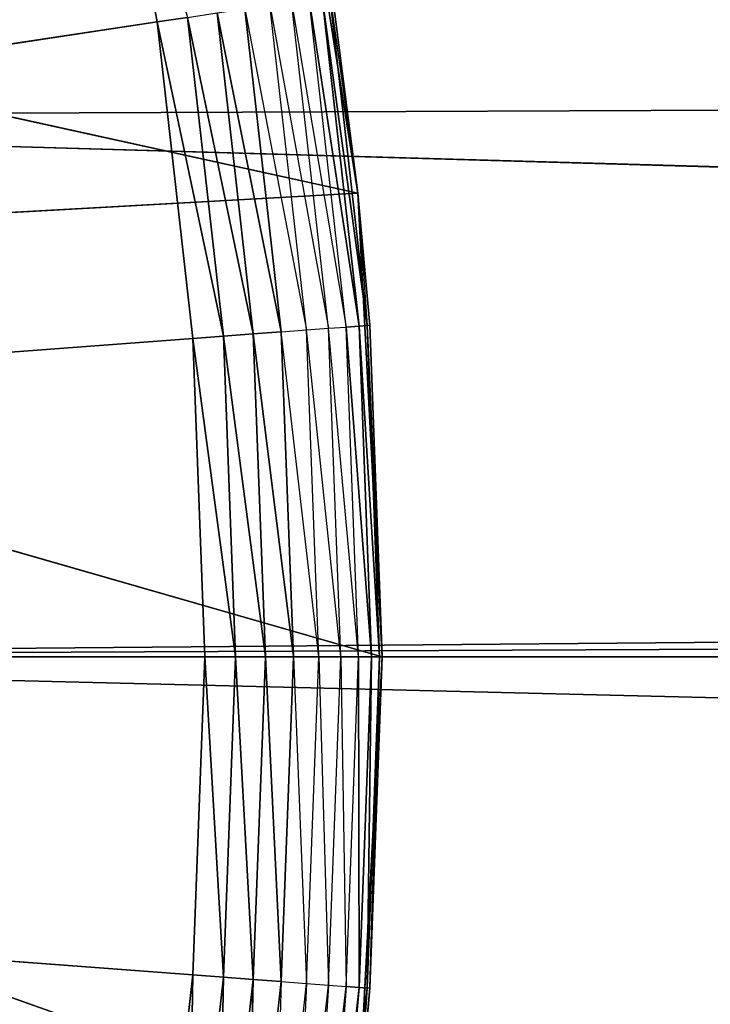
# Model space of a CAD drawing. Extents: x 0.1 to 17.7, y 0.1 to 17.7.
# Tile 257 of 656: x 2.0559 to 2.1337, y 16.143 to 16.2539. Entities that reach past the tile are written whole.
import ezdxf

# ---------------------------------------------------------------- set-up
doc = ezdxf.new("R2010")
doc.units = 0
doc.header["$LTSCALE"] = 2.54
doc.layers.get('0').update_dxf_attribs({"color": 13, "linetype": 'CONTINUOUS'})

# ---------------------------------------------------------------- blocks, each defined once
blk = doc.blocks.new('KOSZ_NA__MIECI_Z_POKRYWK__')
at = {"color": 0}
for p, q in [((1.94145, 16.24291, 10.5), (15.76787, 16.30184, 10.5)), ((1.94145, 16.24291, 10.5), (15.76787, 16.30184, 10.5)), ((1.94676, 16.18213, 10.5), (15.76787, 16.30184, 10.5)), ((1.94676, 16.18213, 10.5), (15.76787, 16.30184, 10.5)), ((2.06473, 16.28894, 10.3), (2.0714, 16.25367, 10.3)), ((2.06473, 16.28894, 10.3), (2.0714, 16.25367, 10.3)), ((2.08584, 16.28609, 10.5), (2.09403, 16.23439, 10.5)), ((2.08584, 16.28609, 10.5), (2.09403, 16.23439, 10.5)), ((2.09403, 16.23439, 10.5), (1.93577, 16.26917, 10.5)), ((2.09403, 16.23439, 10.5), (1.93577, 16.26917, 10.5)), ((2.0907, 16.21915, 10.30714), (2.08655, 16.25595, 10.30714)), ((2.08655, 16.25595, 10.30714), (2.09269, 16.21929, 10.31)), ((2.09269, 16.21929, 10.31), (2.08853, 16.25625, 10.31)), ((2.08853, 16.25625, 10.31), (2.09416, 16.2194, 10.31316)), ((2.08853, 16.25625, 10.31), (2.09416, 16.2194, 10.31316)), ((2.09416, 16.2194, 10.31316), (2.08999, 16.25647, 10.31316)), ((2.08999, 16.25647, 10.31316), (2.09506, 16.21947, 10.31653)), ((2.08999, 16.25647, 10.31316), (2.09506, 16.21947, 10.31653)), ((2.09416, 16.2194, 10.31316), (2.08999, 16.25647, 10.31316)), ((2.09506, 16.21947, 10.31653), (2.09088, 16.25661, 10.31653)), ((2.09088, 16.25661, 10.31653), (2.09403, 16.23439, 10.32)), ((2.09506, 16.21947, 10.31653), (2.09088, 16.25661, 10.31653)), ((2.09403, 16.23439, 10.5), (2.09118, 16.25665, 10.32)), ((2.09403, 16.23439, 10.5), (2.09118, 16.25665, 10.32)), ((2.09403, 16.23439, 10.32), (2.09118, 16.25665, 10.32)), ((2.08224, 16.21851, 10.30121), (2.07817, 16.25469, 10.30121)), ((2.07817, 16.25469, 10.30121), (2.08539, 16.21875, 10.30268)), ((2.07817, 16.25469, 10.30121), (2.08539, 16.21875, 10.30268)), ((2.08224, 16.21851, 10.30121), (2.07817, 16.25469, 10.30121)), ((2.08129, 16.25516, 10.30268), (2.08824, 16.21896, 10.30468)), ((2.08539, 16.21875, 10.30268), (2.08129, 16.25516, 10.30268)), ((2.08824, 16.21896, 10.30468), (2.08412, 16.25559, 10.30468)), ((2.08412, 16.25559, 10.30468), (2.0907, 16.21915, 10.30714)), ((1.59676, 16.18213, 10.3), (2.0714, 16.25367, 10.3)), ((1.59676, 16.18213, 10.3), (2.0714, 16.25367, 10.3)), ((2.0714, 16.25367, 10.3), (2.07484, 16.25419, 10.3003)), ((2.0714, 16.25367, 10.3), (2.07484, 16.25419, 10.3003)), ((2.0714, 16.25367, 10.3), (2.07542, 16.218, 10.3)), ((2.0714, 16.25367, 10.3), (2.07542, 16.218, 10.3)), ((2.0714, 16.25367, 10.3), (2.07889, 16.21826, 10.3003)), ((2.0714, 16.25367, 10.3), (2.07889, 16.21826, 10.3003)), ((2.07889, 16.21826, 10.3003), (2.07484, 16.25419, 10.3003)), ((2.07484, 16.25419, 10.3003), (2.08224, 16.21851, 10.30121)), ((2.07484, 16.25419, 10.3003), (2.08224, 16.21851, 10.30121)), ((2.07889, 16.21826, 10.3003), (2.07484, 16.25419, 10.3003)), ((16.09677, 15.83213, 10.6), (1.94145, 16.24291, 10.6)), ((16.09677, 15.83213, 10.6), (1.94145, 16.24291, 10.6)), ((16.03599, 15.83745, 10.6), (1.94145, 16.24291, 10.6)), ((16.03599, 15.83745, 10.6), (1.94145, 16.24291, 10.6)), ((1.94676, 16.18213, 10.5), (15.75208, 16.24291, 10.5)), ((1.94676, 16.18213, 10.5), (15.75208, 16.24291, 10.5)), ((2.09403, 16.23439, 10.5), (1.944, 16.226, 10.5)), ((2.09403, 16.23439, 10.5), (1.944, 16.226, 10.5)), ((2.09537, 16.21949, 10.32), (2.09403, 16.23439, 10.5)), ((2.09403, 16.23439, 10.5), (2.09676, 16.18213, 10.5)), ((2.09403, 16.23439, 10.5), (2.09403, 16.23439, 10.32)), ((2.09403, 16.23439, 10.5), (2.09403, 16.23439, 10.32)), ((2.09537, 16.21949, 10.32), (2.09403, 16.23439, 10.5)), ((2.09537, 16.21949, 10.32), (2.09403, 16.23439, 10.32)), ((2.09403, 16.23439, 10.5), (2.09676, 16.18213, 10.5)), ((2.09403, 16.23439, 10.32), (2.09506, 16.21947, 10.31653)), ((2.09676, 16.18213, 10.5), (1.944, 16.226, 10.5)), ((2.09676, 16.18213, 10.5), (1.944, 16.226, 10.5)), ((2.08824, 16.21896, 10.30468), (2.0907, 16.21915, 10.30714)), ((2.0907, 16.21915, 10.30714), (2.09269, 16.21929, 10.31)), ((2.09409, 16.18213, 10.31), (2.0907, 16.21915, 10.30714)), ((2.09209, 16.18213, 10.30714), (2.0907, 16.21915, 10.30714)), ((2.09269, 16.21929, 10.31), (2.09416, 16.2194, 10.31316)), ((2.09269, 16.21929, 10.31), (2.09416, 16.2194, 10.31316)), ((2.09556, 16.18213, 10.31316), (2.09269, 16.21929, 10.31)), ((2.09409, 16.18213, 10.31), (2.09269, 16.21929, 10.31)), ((2.09556, 16.18213, 10.31316), (2.09269, 16.21929, 10.31)), ((2.09416, 16.2194, 10.31316), (2.09506, 16.21947, 10.31653)), ((2.09416, 16.2194, 10.31316), (2.09506, 16.21947, 10.31653)), ((2.09646, 16.18213, 10.31653), (2.09416, 16.2194, 10.31316)), ((2.09556, 16.18213, 10.31316), (2.09416, 16.2194, 10.31316)), ((2.09646, 16.18213, 10.31653), (2.09416, 16.2194, 10.31316)), ((2.09556, 16.18213, 10.31316), (2.09416, 16.2194, 10.31316)), ((2.09537, 16.21949, 10.32), (2.09506, 16.21947, 10.31653)), ((2.09676, 16.18213, 10.32), (2.09506, 16.21947, 10.31653)), ((2.09676, 16.18213, 10.32), (2.09506, 16.21947, 10.31653)), ((2.09646, 16.18213, 10.31653), (2.09506, 16.21947, 10.31653)), ((2.09646, 16.18213, 10.31653), (2.09506, 16.21947, 10.31653)), ((2.09676, 16.18213, 10.32), (2.09537, 16.21949, 10.32)), ((2.09537, 16.21949, 10.32), (2.09676, 16.18213, 10.5)), ((2.09537, 16.21949, 10.32), (2.09676, 16.18213, 10.5)), ((2.09676, 16.18213, 10.32), (2.09537, 16.21949, 10.32)), ((2.07542, 16.218, 10.3), (2.07889, 16.21826, 10.3003)), ((2.07542, 16.218, 10.3), (2.07889, 16.21826, 10.3003)), ((2.07889, 16.21826, 10.3003), (2.08224, 16.21851, 10.30121)), ((2.07889, 16.21826, 10.3003), (2.08224, 16.21851, 10.30121)), ((2.08361, 16.18213, 10.30121), (2.07889, 16.21826, 10.3003)), ((2.08024, 16.18213, 10.3003), (2.07889, 16.21826, 10.3003)), ((2.08361, 16.18213, 10.30121), (2.07889, 16.21826, 10.3003)), ((2.08024, 16.18213, 10.3003), (2.07889, 16.21826, 10.3003)), ((2.08224, 16.21851, 10.30121), (2.08539, 16.21875, 10.30268)), ((2.08224, 16.21851, 10.30121), (2.08539, 16.21875, 10.30268)), ((2.08676, 16.18213, 10.30268), (2.08224, 16.21851, 10.30121)), ((2.08361, 16.18213, 10.30121), (2.08224, 16.21851, 10.30121)), ((2.08676, 16.18213, 10.30268), (2.08224, 16.21851, 10.30121)), ((2.08361, 16.18213, 10.30121), (2.08224, 16.21851, 10.30121)), ((2.08539, 16.21875, 10.30268), (2.08824, 16.21896, 10.30468)), ((2.08962, 16.18213, 10.30468), (2.08539, 16.21875, 10.30268)), ((2.08676, 16.18213, 10.30268), (2.08539, 16.21875, 10.30268)), ((2.09209, 16.18213, 10.30714), (2.08824, 16.21896, 10.30468)), ((2.08962, 16.18213, 10.30468), (2.08824, 16.21896, 10.30468)), ((2.07542, 16.218, 10.3), (1.59676, 16.18213, 10.3)), ((2.07542, 16.218, 10.3), (1.59676, 16.18213, 10.3)), ((2.07542, 16.218, 10.3), (2.07676, 16.18213, 10.3)), ((2.08024, 16.18213, 10.3003), (2.07542, 16.218, 10.3)), ((2.07542, 16.218, 10.3), (2.07676, 16.18213, 10.3)), ((2.08024, 16.18213, 10.3003), (2.07542, 16.218, 10.3)), ((2.07676, 16.18213, 10.3), (1.59676, 16.18213, 10.3)), ((2.07676, 16.18213, 10.3), (1.59676, 16.18213, 10.3)), ((2.07542, 16.14626, 10.3), (1.59676, 16.18213, 10.3)), ((2.07542, 16.14626, 10.3), (1.59676, 16.18213, 10.3)), ((1.94676, 16.18213, 10.5), (15.74677, 16.18213, 10.5)), ((1.94676, 16.18213, 10.5), (15.74677, 16.18213, 10.5)), ((16.09677, 15.83213, 10.6), (1.94676, 16.18213, 10.6)), ((16.09677, 15.83213, 10.6), (1.94676, 16.18213, 10.6)), ((2.09403, 16.12987, 10.5), (1.94676, 16.18213, 10.5)), ((2.09403, 16.12987, 10.5), (1.94676, 16.18213, 10.5)), ((2.09676, 16.18213, 10.5), (1.94676, 16.18213, 10.5)), ((2.09676, 16.18213, 10.5), (1.94676, 16.18213, 10.5)), ((2.07676, 16.18213, 10.3), (2.07542, 16.14626, 10.3)), ((2.07676, 16.18213, 10.3), (2.07542, 16.14626, 10.3)), ((2.07676, 16.18213, 10.3), (2.07889, 16.146, 10.3003)), ((2.07676, 16.18213, 10.3), (2.07889, 16.146, 10.3003)), ((2.07676, 16.18213, 10.3), (2.08024, 16.18213, 10.3003)), ((2.07676, 16.18213, 10.3), (2.08024, 16.18213, 10.3003)), ((2.07889, 16.146, 10.3003), (2.08024, 16.18213, 10.3003)), ((2.07889, 16.146, 10.3003), (2.08024, 16.18213, 10.3003)), ((2.08024, 16.18213, 10.3003), (2.08224, 16.14575, 10.30121)), ((2.08024, 16.18213, 10.3003), (2.08224, 16.14575, 10.30121)), ((2.08024, 16.18213, 10.3003), (2.08361, 16.18213, 10.30121)), ((2.08024, 16.18213, 10.3003), (2.08361, 16.18213, 10.30121)), ((2.08224, 16.14575, 10.30121), (2.08361, 16.18213, 10.30121)), ((2.08224, 16.14575, 10.30121), (2.08361, 16.18213, 10.30121)), ((2.08361, 16.18213, 10.30121), (2.08539, 16.14551, 10.30268)), ((2.08361, 16.18213, 10.30121), (2.08539, 16.14551, 10.30268)), ((2.08361, 16.18213, 10.30121), (2.08676, 16.18213, 10.30268)), ((2.08361, 16.18213, 10.30121), (2.08676, 16.18213, 10.30268)), ((2.08539, 16.14551, 10.30268), (2.08676, 16.18213, 10.30268)), ((2.08676, 16.18213, 10.30268), (2.08824, 16.1453, 10.30468)), ((2.08676, 16.18213, 10.30268), (2.08962, 16.18213, 10.30468)), ((2.08824, 16.1453, 10.30468), (2.08962, 16.18213, 10.30468)), ((2.08962, 16.18213, 10.30468), (2.0907, 16.14511, 10.30714)), ((2.08962, 16.18213, 10.30468), (2.09209, 16.18213, 10.30714)), ((2.0907, 16.14511, 10.30714), (2.09209, 16.18213, 10.30714)), ((2.09209, 16.18213, 10.30714), (2.09269, 16.14496, 10.31)), ((2.09209, 16.18213, 10.30714), (2.09409, 16.18213, 10.31)), ((2.09269, 16.14496, 10.31), (2.09409, 16.18213, 10.31)), ((2.09676, 16.18213, 10.5), (2.09403, 16.12987, 10.5)), ((2.09676, 16.18213, 10.5), (2.09403, 16.12987, 10.5)), ((2.09409, 16.18213, 10.31), (2.09416, 16.14485, 10.31316)), ((2.09409, 16.18213, 10.31), (2.09416, 16.14485, 10.31316)), ((2.09409, 16.18213, 10.31), (2.09556, 16.18213, 10.31316)), ((2.09409, 16.18213, 10.31), (2.09556, 16.18213, 10.31316)), ((2.09416, 16.14485, 10.31316), (2.09556, 16.18213, 10.31316)), ((2.09416, 16.14485, 10.31316), (2.09556, 16.18213, 10.31316)), ((2.09506, 16.14479, 10.31653), (2.09646, 16.18213, 10.31653)), ((2.09556, 16.18213, 10.31316), (2.09506, 16.14479, 10.31653)), ((2.09556, 16.18213, 10.31316), (2.09506, 16.14479, 10.31653)), ((2.09506, 16.14479, 10.31653), (2.09646, 16.18213, 10.31653)), ((2.09537, 16.14476, 10.32), (2.09676, 16.18213, 10.5)), ((2.09537, 16.14476, 10.32), (2.09676, 16.18213, 10.32)), ((2.09537, 16.14476, 10.32), (2.09676, 16.18213, 10.5)), ((2.09537, 16.14476, 10.32), (2.09676, 16.18213, 10.32)), ((2.09537, 16.14476, 10.32), (2.09646, 16.18213, 10.31653)), ((2.09537, 16.14476, 10.32), (2.09646, 16.18213, 10.31653)), ((2.09556, 16.18213, 10.31316), (2.09646, 16.18213, 10.31653)), ((2.09556, 16.18213, 10.31316), (2.09646, 16.18213, 10.31653)), ((2.09676, 16.18213, 10.32), (2.09646, 16.18213, 10.31653)), ((2.09676, 16.18213, 10.32), (2.09646, 16.18213, 10.31653)), ((2.09676, 16.18213, 10.32), (2.09676, 16.18213, 10.5)), ((2.09676, 16.18213, 10.32), (2.09676, 16.18213, 10.5)), ((2.07542, 16.14626, 10.3), (2.0714, 16.11059, 10.3)), ((2.07542, 16.14626, 10.3), (2.0714, 16.11059, 10.3)), ((2.07542, 16.14626, 10.3), (2.07484, 16.11007, 10.3003)), ((2.07542, 16.14626, 10.3), (2.07484, 16.11007, 10.3003)), ((2.07484, 16.11007, 10.3003), (2.07889, 16.146, 10.3003)), ((2.07484, 16.11007, 10.3003), (2.07889, 16.146, 10.3003)), ((2.07542, 16.14626, 10.3), (2.07889, 16.146, 10.3003)), ((2.07542, 16.14626, 10.3), (2.07889, 16.146, 10.3003)), ((2.07889, 16.146, 10.3003), (2.07817, 16.10957, 10.30121)), ((2.07889, 16.146, 10.3003), (2.07817, 16.10957, 10.30121)), ((2.07889, 16.146, 10.3003), (2.08224, 16.14575, 10.30121)), ((2.07889, 16.146, 10.3003), (2.08224, 16.14575, 10.30121)), ((2.07817, 16.10957, 10.30121), (2.08224, 16.14575, 10.30121)), ((2.07817, 16.10957, 10.30121), (2.08224, 16.14575, 10.30121)), ((2.08224, 16.14575, 10.30121), (2.08129, 16.1091, 10.30268)), ((2.08224, 16.14575, 10.30121), (2.08129, 16.1091, 10.30268)), ((2.08129, 16.1091, 10.30268), (2.08539, 16.14551, 10.30268)), ((2.08224, 16.14575, 10.30121), (2.08539, 16.14551, 10.30268)), ((2.08224, 16.14575, 10.30121), (2.08539, 16.14551, 10.30268)), ((2.08539, 16.14551, 10.30268), (2.08412, 16.10867, 10.30468)), ((2.08412, 16.10867, 10.30468), (2.08824, 16.1453, 10.30468)), ((2.08539, 16.14551, 10.30268), (2.08824, 16.1453, 10.30468)), ((2.08824, 16.1453, 10.30468), (2.08655, 16.10831, 10.30714)), ((2.08655, 16.10831, 10.30714), (2.0907, 16.14511, 10.30714)), ((2.08824, 16.1453, 10.30468), (2.0907, 16.14511, 10.30714)), ((2.0907, 16.14511, 10.30714), (2.08853, 16.10801, 10.31)), ((2.08853, 16.10801, 10.31), (2.09269, 16.14496, 10.31)), ((2.09269, 16.14496, 10.31), (2.08999, 16.10779, 10.31316)), ((2.09269, 16.14496, 10.31), (2.08999, 16.10779, 10.31316)), ((2.08999, 16.10779, 10.31316), (2.09416, 16.14485, 10.31316)), ((2.08999, 16.10779, 10.31316), (2.09416, 16.14485, 10.31316)), ((2.0907, 16.14511, 10.30714), (2.09269, 16.14496, 10.31)), ((2.09416, 16.14485, 10.31316), (2.09088, 16.10765, 10.31653)), ((2.09416, 16.14485, 10.31316), (2.09088, 16.10765, 10.31653)), ((2.09088, 16.10765, 10.31653), (2.09506, 16.14479, 10.31653)), ((2.09088, 16.10765, 10.31653), (2.09506, 16.14479, 10.31653)), ((2.09269, 16.14496, 10.31), (2.09416, 16.14485, 10.31316)), ((2.09269, 16.14496, 10.31), (2.09416, 16.14485, 10.31316)), ((2.09403, 16.12987, 10.32), (2.09506, 16.14479, 10.31653)), ((2.09416, 16.14485, 10.31316), (2.09506, 16.14479, 10.31653)), ((2.09416, 16.14485, 10.31316), (2.09506, 16.14479, 10.31653)), ((2.09537, 16.14476, 10.32), (2.09506, 16.14479, 10.31653)), ((2.09403, 16.12987, 10.32), (2.09537, 16.14476, 10.32)), ((2.09537, 16.14476, 10.32), (2.09403, 16.12987, 10.5)), ((2.09537, 16.14476, 10.32), (2.09403, 16.12987, 10.5))]:
    blk.add_line(p, q, dxfattribs=at)
mesh = blk.add_polyface(dxfattribs=at)
corners = [(8.50284, 8.81267, 31.6), (8.49676, 8.88213, 31.6), (0.29676, 17.48213, 31.6)]
mesh.append_faces([[corners[k] for k in face] for face in [(0, 1, 2)]], dxfattribs={"color": 0})
mesh = blk.add_polyface(dxfattribs=at)
corners = [(8.50284, 8.81267, 31.6), (0.29676, 17.48213, 31.6), (0.29676, 0.28213, 31.6)]
mesh.append_faces([[corners[k] for k in face] for face in [(0, 1, 2)]], dxfattribs={"color": 0})
mesh = blk.add_polyface(dxfattribs=at)
corners = [(8.50284, 8.95159, 31.6), (0.29676, 17.48213, 31.6), (8.49676, 8.88213, 31.6)]
mesh.append_faces([[corners[k] for k in face] for face in [(0, 1, 2)]], dxfattribs={"color": 0})
mesh = blk.add_polyface(dxfattribs=at)
corners = [(8.52089, 9.01894, 31.6), (0.29676, 17.48213, 31.6), (8.50284, 8.95159, 31.6)]
mesh.append_faces([[corners[k] for k in face] for face in [(0, 1, 2)]], dxfattribs={"color": 0})
mesh = blk.add_polyface(dxfattribs=at)
corners = [(8.55035, 9.08213, 31.6), (0.29676, 17.48213, 31.6), (8.52089, 9.01894, 31.6)]
mesh.append_faces([[corners[k] for k in face] for face in [(0, 1, 2)]], dxfattribs={"color": 0})
mesh = blk.add_polyface(dxfattribs=at)
corners = [(8.59035, 9.13924, 31.6), (0.29676, 17.48213, 31.6), (8.55035, 9.08213, 31.6)]
mesh.append_faces([[corners[k] for k in face] for face in [(0, 1, 2)]], dxfattribs={"color": 0})
mesh = blk.add_polyface(dxfattribs=at)
corners = [(8.63965, 9.18855, 31.6), (0.29676, 17.48213, 31.6), (8.59035, 9.13924, 31.6)]
mesh.append_faces([[corners[k] for k in face] for face in [(0, 1, 2)]], dxfattribs={"color": 0})
mesh = blk.add_polyface(dxfattribs=at)
corners = [(8.69676, 9.22854, 31.6), (0.29676, 17.48213, 31.6), (8.63965, 9.18855, 31.6)]
mesh.append_faces([[corners[k] for k in face] for face in [(0, 1, 2)]], dxfattribs={"color": 0})
mesh = blk.add_polyface(dxfattribs=at)
corners = [(8.75996, 9.25801, 31.6), (0.29676, 17.48213, 31.6), (8.69676, 9.22854, 31.6)]
mesh.append_faces([[corners[k] for k in face] for face in [(0, 1, 2)]], dxfattribs={"color": 0})
mesh = blk.add_polyface(dxfattribs=at)
corners = [(8.82731, 9.27605, 31.6), (0.29676, 17.48213, 31.6), (8.75996, 9.25801, 31.6)]
mesh.append_faces([[corners[k] for k in face] for face in [(0, 1, 2)]], dxfattribs={"color": 0})
mesh = blk.add_polyface(dxfattribs=at)
corners = [(17.49677, 17.48213, 31.6), (0.29676, 17.48213, 31.6), (8.82731, 9.27605, 31.6)]
mesh.append_faces([[corners[k] for k in face] for face in [(0, 1, 2)]], dxfattribs={"color": 0})
mesh = blk.add_polyface(dxfattribs=at)
corners = [(17.49677, 0.28213, 31.5), (0.29676, 0.28213, 31.5), (0.29676, 17.48213, 31.5)]
mesh.append_faces([[corners[k] for k in face] for face in [(0, 1, 2)]], dxfattribs={"color": 0})
mesh = blk.add_polyface(dxfattribs=at)
corners = [(17.49677, 0.28213, 31.5), (0.29676, 17.48213, 31.5), (17.49677, 17.48213, 31.5)]
mesh.append_faces([[corners[k] for k in face] for face in [(0, 1, 2)]], dxfattribs={"color": 0})
mesh = blk.add_polyface(dxfattribs=at)
corners = [(2.06473, 16.28894, 10.3), (1.59676, 16.18213, 10.3), (2.05544, 16.32361, 10.3)]
mesh.append_faces([[corners[k] for k in face] for face in [(0, 1, 2)]], dxfattribs={"color": 0})
mesh = blk.add_polyface(dxfattribs=at)
corners = [(15.76787, 16.30184, 10.5), (1.94145, 16.24291, 10.5), (1.92566, 16.30184, 10.5)]
mesh.append_faces([[corners[k] for k in face] for face in [(0, 1, 2)]], dxfattribs={"color": 0})
mesh = blk.add_polyface(dxfattribs=at)
corners = [(15.87179, 15.91402, 10.6), (15.82865, 15.95715, 10.6), (1.92566, 16.30184, 10.6)]
mesh.append_faces([[corners[k] for k in face] for face in [(0, 1, 2)]], dxfattribs={"color": 0})
mesh = blk.add_polyface(dxfattribs=at)
corners = [(15.92177, 15.87902, 10.6), (15.87179, 15.91402, 10.6), (1.92566, 16.30184, 10.6)]
mesh.append_faces([[corners[k] for k in face] for face in [(0, 1, 2)]], dxfattribs={"color": 0})
mesh = blk.add_polyface(dxfattribs=at)
corners = [(15.82865, 15.95715, 10.6), (15.79366, 16.00713, 10.6), (1.92566, 16.30184, 10.6)]
mesh.append_faces([[corners[k] for k in face] for face in [(0, 1, 2)]], dxfattribs={"color": 0})
mesh = blk.add_polyface(dxfattribs=at)
corners = [(15.79366, 16.00713, 10.6), (15.76787, 16.06242, 10.6), (1.92566, 16.30184, 10.6)]
mesh.append_faces([[corners[k] for k in face] for face in [(0, 1, 2)]], dxfattribs={"color": 0})
mesh = blk.add_polyface(dxfattribs=at)
corners = [(15.76787, 16.06242, 10.6), (15.75208, 16.12135, 10.6), (1.92566, 16.30184, 10.6)]
mesh.append_faces([[corners[k] for k in face] for face in [(0, 1, 2)]], dxfattribs={"color": 0})
mesh = blk.add_polyface(dxfattribs=at)
corners = [(15.75208, 16.12135, 10.6), (15.74677, 16.18213, 10.6), (1.92566, 16.30184, 10.6)]
mesh.append_faces([[corners[k] for k in face] for face in [(0, 1, 2)]], dxfattribs={"color": 0})
mesh = blk.add_polyface(dxfattribs=at)
corners = [(15.75208, 16.24291, 10.6), (1.92566, 16.30184, 10.6), (15.74677, 16.18213, 10.6)]
mesh.append_faces([[corners[k] for k in face] for face in [(0, 1, 2)]], dxfattribs={"color": 0})
mesh = blk.add_polyface(dxfattribs=at)
corners = [(15.76787, 16.30184, 10.6), (1.92566, 16.30184, 10.6), (15.75208, 16.24291, 10.6)]
mesh.append_faces([[corners[k] for k in face] for face in [(0, 1, 2)]], dxfattribs={"color": 0})
mesh = blk.add_polyface(dxfattribs=at)
corners = [(16.03599, 15.83745, 10.6), (1.92566, 16.30184, 10.6), (1.94145, 16.24291, 10.6)]
mesh.append_faces([[corners[k] for k in face] for face in [(0, 1, 2)]], dxfattribs={"color": 0})
mesh = blk.add_polyface(dxfattribs=at)
corners = [(16.03599, 15.83745, 10.6), (15.97706, 15.85324, 10.6), (1.92566, 16.30184, 10.6)]
mesh.append_faces([[corners[k] for k in face] for face in [(0, 1, 2)]], dxfattribs={"color": 0})
mesh = blk.add_polyface(dxfattribs=at)
corners = [(15.97706, 15.85324, 10.6), (15.92177, 15.87902, 10.6), (1.92566, 16.30184, 10.6)]
mesh.append_faces([[corners[k] for k in face] for face in [(0, 1, 2)]], dxfattribs={"color": 0})
mesh = blk.add_polyface(dxfattribs=at)
corners = [(15.76787, 16.30184, 10.5), (1.94676, 16.18213, 10.5), (1.94145, 16.24291, 10.5)]
mesh.append_faces([[corners[k] for k in face] for face in [(0, 1, 2)]], dxfattribs={"color": 0})
mesh = blk.add_polyface(dxfattribs=at)
corners = [(15.76787, 16.30184, 10.5), (15.75208, 16.24291, 10.5), (1.94676, 16.18213, 10.5)]
mesh.append_faces([[corners[k] for k in face] for face in [(0, 1, 2)]], dxfattribs={"color": 0})
mesh = blk.add_polyface(dxfattribs=at)
corners = [(2.0714, 16.25367, 10.3), (1.59676, 16.18213, 10.3), (2.06473, 16.28894, 10.3)]
mesh.append_faces([[corners[k] for k in face] for face in [(0, 1, 2)]], dxfattribs={"color": 0})
mesh = blk.add_polyface(dxfattribs=at)
corners = [(2.07484, 16.25419, 10.3003), (2.0714, 16.25367, 10.3), (2.06473, 16.28894, 10.3)]
mesh.append_faces([[corners[k] for k in face] for face in [(0, 1, 2)]], dxfattribs={"color": 0})
mesh = blk.add_polyface(dxfattribs=at)
corners = [(2.09403, 16.23439, 10.5), (2.08584, 16.28609, 10.5), (1.93577, 16.26917, 10.5)]
mesh.append_faces([[corners[k] for k in face] for face in [(0, 1, 2)]], dxfattribs={"color": 0})
mesh = blk.add_polyface(dxfattribs=at)
corners = [(2.08584, 16.28609, 10.5), (2.09403, 16.23439, 10.5), (2.09118, 16.25665, 10.32)]
mesh.append_faces([[corners[k] for k in face] for face in [(0, 1, 2)]], dxfattribs={"color": 0})
mesh = blk.add_polyface(dxfattribs=at)
corners = [(2.09403, 16.23439, 10.5), (1.93577, 16.26917, 10.5), (1.944, 16.226, 10.5)]
mesh.append_faces([[corners[k] for k in face] for face in [(0, 1, 2)]], dxfattribs={"color": 0})
mesh = blk.add_polyface(dxfattribs=at)
corners = [(2.08999, 16.25647, 10.31316), (2.09416, 16.2194, 10.31316), (2.08853, 16.25625, 10.31)]
mesh.append_faces([[corners[k] for k in face] for face in [(0, 1, 2)]], dxfattribs={"color": 0})
mesh = blk.add_polyface(dxfattribs=at)
corners = [(2.08853, 16.25625, 10.31), (2.09416, 16.2194, 10.31316), (2.09269, 16.21929, 10.31)]
mesh.append_faces([[corners[k] for k in face] for face in [(0, 1, 2)]], dxfattribs={"color": 0})
mesh = blk.add_polyface(dxfattribs=at)
corners = [(2.09088, 16.25661, 10.31653), (2.09506, 16.21947, 10.31653), (2.08999, 16.25647, 10.31316)]
mesh.append_faces([[corners[k] for k in face] for face in [(0, 1, 2)]], dxfattribs={"color": 0})
mesh = blk.add_polyface(dxfattribs=at)
corners = [(2.08999, 16.25647, 10.31316), (2.09506, 16.21947, 10.31653), (2.09416, 16.2194, 10.31316)]
mesh.append_faces([[corners[k] for k in face] for face in [(0, 1, 2)]], dxfattribs={"color": 0})
mesh = blk.add_polyface(dxfattribs=at)
corners = [(2.09088, 16.25661, 10.31653), (2.09403, 16.23439, 10.32), (2.09506, 16.21947, 10.31653)]
mesh.append_faces([[corners[k] for k in face] for face in [(0, 1, 2)]], dxfattribs={"color": 0})
mesh = blk.add_polyface(dxfattribs=at)
corners = [(2.09118, 16.25665, 10.32), (2.09403, 16.23439, 10.5), (2.09403, 16.23439, 10.32)]
mesh.append_faces([[corners[k] for k in face] for face in [(0, 1, 2)]], dxfattribs={"color": 0})
mesh = blk.add_polyface(dxfattribs=at)
corners = [(2.08224, 16.21851, 10.30121), (2.07484, 16.25419, 10.3003), (2.07817, 16.25469, 10.30121)]
mesh.append_faces([[corners[k] for k in face] for face in [(0, 1, 2)]], dxfattribs={"color": 0})
mesh = blk.add_polyface(dxfattribs=at)
corners = [(2.08539, 16.21875, 10.30268), (2.07817, 16.25469, 10.30121), (2.08129, 16.25516, 10.30268)]
mesh.append_faces([[corners[k] for k in face] for face in [(0, 1, 2)]], dxfattribs={"color": 0})
mesh = blk.add_polyface(dxfattribs=at)
corners = [(2.08539, 16.21875, 10.30268), (2.08224, 16.21851, 10.30121), (2.07817, 16.25469, 10.30121)]
mesh.append_faces([[corners[k] for k in face] for face in [(0, 1, 2)]], dxfattribs={"color": 0})
mesh = blk.add_polyface(dxfattribs=at)
corners = [(2.07542, 16.218, 10.3), (1.59676, 16.18213, 10.3), (2.0714, 16.25367, 10.3)]
mesh.append_faces([[corners[k] for k in face] for face in [(0, 1, 2)]], dxfattribs={"color": 0})
mesh = blk.add_polyface(dxfattribs=at)
corners = [(2.07889, 16.21826, 10.3003), (2.0714, 16.25367, 10.3), (2.07484, 16.25419, 10.3003)]
mesh.append_faces([[corners[k] for k in face] for face in [(0, 1, 2)]], dxfattribs={"color": 0})
mesh = blk.add_polyface(dxfattribs=at)
corners = [(2.07889, 16.21826, 10.3003), (2.07542, 16.218, 10.3), (2.0714, 16.25367, 10.3)]
mesh.append_faces([[corners[k] for k in face] for face in [(0, 1, 2)]], dxfattribs={"color": 0})
mesh = blk.add_polyface(dxfattribs=at)
corners = [(2.08224, 16.21851, 10.30121), (2.07889, 16.21826, 10.3003), (2.07484, 16.25419, 10.3003)]
mesh.append_faces([[corners[k] for k in face] for face in [(0, 1, 2)]], dxfattribs={"color": 0})
mesh = blk.add_polyface(dxfattribs=at)
corners = [(16.09677, 15.83213, 10.6), (1.94145, 16.24291, 10.6), (1.94676, 16.18213, 10.6)]
mesh.append_faces([[corners[k] for k in face] for face in [(0, 1, 2)]], dxfattribs={"color": 0})
mesh = blk.add_polyface(dxfattribs=at)
corners = [(16.09677, 15.83213, 10.6), (16.03599, 15.83745, 10.6), (1.94145, 16.24291, 10.6)]
mesh.append_faces([[corners[k] for k in face] for face in [(0, 1, 2)]], dxfattribs={"color": 0})
mesh = blk.add_polyface(dxfattribs=at)
corners = [(15.75208, 16.24291, 10.5), (15.74677, 16.18213, 10.5), (1.94676, 16.18213, 10.5)]
mesh.append_faces([[corners[k] for k in face] for face in [(0, 1, 2)]], dxfattribs={"color": 0})
mesh = blk.add_polyface(dxfattribs=at)
corners = [(2.09676, 16.18213, 10.5), (2.09403, 16.23439, 10.5), (1.944, 16.226, 10.5)]
mesh.append_faces([[corners[k] for k in face] for face in [(0, 1, 2)]], dxfattribs={"color": 0})
mesh = blk.add_polyface(dxfattribs=at)
corners = [(2.09403, 16.23439, 10.5), (2.09676, 16.18213, 10.5), (2.09537, 16.21949, 10.32)]
mesh.append_faces([[corners[k] for k in face] for face in [(0, 1, 2)]], dxfattribs={"color": 0})
mesh = blk.add_polyface(dxfattribs=at)
corners = [(2.09403, 16.23439, 10.5), (2.09537, 16.21949, 10.32), (2.09403, 16.23439, 10.32)]
mesh.append_faces([[corners[k] for k in face] for face in [(0, 1, 2)]], dxfattribs={"color": 0})
mesh = blk.add_polyface(dxfattribs=at)
corners = [(2.09676, 16.18213, 10.5), (1.944, 16.226, 10.5), (1.94676, 16.18213, 10.5)]
mesh.append_faces([[corners[k] for k in face] for face in [(0, 1, 2)]], dxfattribs={"color": 0})
mesh = blk.add_polyface(dxfattribs=at)
corners = [(2.09416, 16.2194, 10.31316), (2.09556, 16.18213, 10.31316), (2.09269, 16.21929, 10.31)]
mesh.append_faces([[corners[k] for k in face] for face in [(0, 1, 2)]], dxfattribs={"color": 0})
mesh = blk.add_polyface(dxfattribs=at)
corners = [(2.09269, 16.21929, 10.31), (2.09556, 16.18213, 10.31316), (2.09409, 16.18213, 10.31)]
mesh.append_faces([[corners[k] for k in face] for face in [(0, 1, 2)]], dxfattribs={"color": 0})
mesh = blk.add_polyface(dxfattribs=at)
corners = [(2.09506, 16.21947, 10.31653), (2.09646, 16.18213, 10.31653), (2.09416, 16.2194, 10.31316)]
mesh.append_faces([[corners[k] for k in face] for face in [(0, 1, 2)]], dxfattribs={"color": 0})
mesh = blk.add_polyface(dxfattribs=at)
corners = [(2.09416, 16.2194, 10.31316), (2.09646, 16.18213, 10.31653), (2.09556, 16.18213, 10.31316)]
mesh.append_faces([[corners[k] for k in face] for face in [(0, 1, 2)]], dxfattribs={"color": 0})
mesh = blk.add_polyface(dxfattribs=at)
corners = [(2.09537, 16.21949, 10.32), (2.09676, 16.18213, 10.32), (2.09506, 16.21947, 10.31653)]
mesh.append_faces([[corners[k] for k in face] for face in [(0, 1, 2)]], dxfattribs={"color": 0})
mesh = blk.add_polyface(dxfattribs=at)
corners = [(2.09506, 16.21947, 10.31653), (2.09676, 16.18213, 10.32), (2.09646, 16.18213, 10.31653)]
mesh.append_faces([[corners[k] for k in face] for face in [(0, 1, 2)]], dxfattribs={"color": 0})
mesh = blk.add_polyface(dxfattribs=at)
corners = [(2.09537, 16.21949, 10.32), (2.09676, 16.18213, 10.5), (2.09676, 16.18213, 10.32)]
mesh.append_faces([[corners[k] for k in face] for face in [(0, 1, 2)]], dxfattribs={"color": 0})
mesh = blk.add_polyface(dxfattribs=at)
corners = [(2.08024, 16.18213, 10.3003), (2.07542, 16.218, 10.3), (2.07889, 16.21826, 10.3003)]
mesh.append_faces([[corners[k] for k in face] for face in [(0, 1, 2)]], dxfattribs={"color": 0})
mesh = blk.add_polyface(dxfattribs=at)
corners = [(2.08361, 16.18213, 10.30121), (2.07889, 16.21826, 10.3003), (2.08224, 16.21851, 10.30121)]
mesh.append_faces([[corners[k] for k in face] for face in [(0, 1, 2)]], dxfattribs={"color": 0})
mesh = blk.add_polyface(dxfattribs=at)
corners = [(2.08361, 16.18213, 10.30121), (2.08024, 16.18213, 10.3003), (2.07889, 16.21826, 10.3003)]
mesh.append_faces([[corners[k] for k in face] for face in [(0, 1, 2)]], dxfattribs={"color": 0})
mesh = blk.add_polyface(dxfattribs=at)
corners = [(2.08676, 16.18213, 10.30268), (2.08224, 16.21851, 10.30121), (2.08539, 16.21875, 10.30268)]
mesh.append_faces([[corners[k] for k in face] for face in [(0, 1, 2)]], dxfattribs={"color": 0})
mesh = blk.add_polyface(dxfattribs=at)
corners = [(2.08676, 16.18213, 10.30268), (2.08361, 16.18213, 10.30121), (2.08224, 16.21851, 10.30121)]
mesh.append_faces([[corners[k] for k in face] for face in [(0, 1, 2)]], dxfattribs={"color": 0})
mesh = blk.add_polyface(dxfattribs=at)
corners = [(2.07676, 16.18213, 10.3), (1.59676, 16.18213, 10.3), (2.07542, 16.218, 10.3)]
mesh.append_faces([[corners[k] for k in face] for face in [(0, 1, 2)]], dxfattribs={"color": 0})
mesh = blk.add_polyface(dxfattribs=at)
corners = [(2.08024, 16.18213, 10.3003), (2.07676, 16.18213, 10.3), (2.07542, 16.218, 10.3)]
mesh.append_faces([[corners[k] for k in face] for face in [(0, 1, 2)]], dxfattribs={"color": 0})
mesh = blk.add_polyface(dxfattribs=at)
corners = [(2.07676, 16.18213, 10.3), (2.07542, 16.14626, 10.3), (1.59676, 16.18213, 10.3)]
mesh.append_faces([[corners[k] for k in face] for face in [(0, 1, 2)]], dxfattribs={"color": 0})
mesh = blk.add_polyface(dxfattribs=at)
corners = [(2.07542, 16.14626, 10.3), (2.0714, 16.11059, 10.3), (1.59676, 16.18213, 10.3)]
mesh.append_faces([[corners[k] for k in face] for face in [(0, 1, 2)]], dxfattribs={"color": 0})
mesh = blk.add_polyface(dxfattribs=at)
corners = [(2.0714, 16.11059, 10.3), (2.06473, 16.07532, 10.3), (1.59676, 16.18213, 10.3)]
mesh.append_faces([[corners[k] for k in face] for face in [(0, 1, 2)]], dxfattribs={"color": 0})
mesh = blk.add_polyface(dxfattribs=at)
corners = [(2.06473, 16.07532, 10.3), (2.05544, 16.04065, 10.3), (1.59676, 16.18213, 10.3)]
mesh.append_faces([[corners[k] for k in face] for face in [(0, 1, 2)]], dxfattribs={"color": 0})
mesh = blk.add_polyface(dxfattribs=at)
corners = [(15.74677, 16.18213, 10.5), (1.92566, 16.06242, 10.5), (1.94145, 16.12135, 10.5)]
mesh.append_faces([[corners[k] for k in face] for face in [(0, 1, 2)]], dxfattribs={"color": 0})
mesh = blk.add_polyface(dxfattribs=at)
corners = [(15.97706, 2.01102, 10.5), (1.92566, 16.06242, 10.5), (15.74677, 16.18213, 10.5)]
mesh.append_faces([[corners[k] for k in face] for face in [(0, 1, 2)]], dxfattribs={"color": 0})
mesh = blk.add_polyface(dxfattribs=at)
corners = [(15.74677, 16.18213, 10.5), (1.94145, 16.12135, 10.5), (1.94676, 16.18213, 10.5)]
mesh.append_faces([[corners[k] for k in face] for face in [(0, 1, 2)]], dxfattribs={"color": 0})
mesh = blk.add_polyface(dxfattribs=at)
corners = [(15.82865, 1.90711, 10.6), (1.94676, 16.18213, 10.6), (1.94145, 16.12135, 10.6)]
mesh.append_faces([[corners[k] for k in face] for face in [(0, 1, 2)]], dxfattribs={"color": 0})
mesh = blk.add_polyface(dxfattribs=at)
corners = [(2.09403, 16.12987, 10.5), (1.94676, 16.18213, 10.5), (1.944, 16.13826, 10.5)]
mesh.append_faces([[corners[k] for k in face] for face in [(0, 1, 2)]], dxfattribs={"color": 0})
mesh = blk.add_polyface(dxfattribs=at)
corners = [(15.92177, 1.98524, 10.6), (1.94676, 16.18213, 10.6), (15.87179, 1.95025, 10.6)]
mesh.append_faces([[corners[k] for k in face] for face in [(0, 1, 2)]], dxfattribs={"color": 0})
mesh = blk.add_polyface(dxfattribs=at)
corners = [(15.87179, 1.95025, 10.6), (1.94676, 16.18213, 10.6), (15.82865, 1.90711, 10.6)]
mesh.append_faces([[corners[k] for k in face] for face in [(0, 1, 2)]], dxfattribs={"color": 0})
mesh = blk.add_polyface(dxfattribs=at)
corners = [(15.97706, 2.01102, 10.6), (1.94676, 16.18213, 10.6), (15.92177, 1.98524, 10.6)]
mesh.append_faces([[corners[k] for k in face] for face in [(0, 1, 2)]], dxfattribs={"color": 0})
mesh = blk.add_polyface(dxfattribs=at)
corners = [(16.09677, 15.83213, 10.6), (1.94676, 16.18213, 10.6), (15.97706, 2.01102, 10.6)]
mesh.append_faces([[corners[k] for k in face] for face in [(0, 1, 2)]], dxfattribs={"color": 0})
mesh = blk.add_polyface(dxfattribs=at)
corners = [(2.09676, 16.18213, 10.5), (1.94676, 16.18213, 10.5), (2.09403, 16.12987, 10.5)]
mesh.append_faces([[corners[k] for k in face] for face in [(0, 1, 2)]], dxfattribs={"color": 0})
mesh = blk.add_polyface(dxfattribs=at)
corners = [(2.07889, 16.146, 10.3003), (2.07542, 16.14626, 10.3), (2.07676, 16.18213, 10.3)]
mesh.append_faces([[corners[k] for k in face] for face in [(0, 1, 2)]], dxfattribs={"color": 0})
mesh = blk.add_polyface(dxfattribs=at)
corners = [(2.08024, 16.18213, 10.3003), (2.07889, 16.146, 10.3003), (2.07676, 16.18213, 10.3)]
mesh.append_faces([[corners[k] for k in face] for face in [(0, 1, 2)]], dxfattribs={"color": 0})
mesh = blk.add_polyface(dxfattribs=at)
corners = [(2.08224, 16.14575, 10.30121), (2.07889, 16.146, 10.3003), (2.08024, 16.18213, 10.3003)]
mesh.append_faces([[corners[k] for k in face] for face in [(0, 1, 2)]], dxfattribs={"color": 0})
mesh = blk.add_polyface(dxfattribs=at)
corners = [(2.08361, 16.18213, 10.30121), (2.08224, 16.14575, 10.30121), (2.08024, 16.18213, 10.3003)]
mesh.append_faces([[corners[k] for k in face] for face in [(0, 1, 2)]], dxfattribs={"color": 0})
mesh = blk.add_polyface(dxfattribs=at)
corners = [(2.08539, 16.14551, 10.30268), (2.08224, 16.14575, 10.30121), (2.08361, 16.18213, 10.30121)]
mesh.append_faces([[corners[k] for k in face] for face in [(0, 1, 2)]], dxfattribs={"color": 0})
mesh = blk.add_polyface(dxfattribs=at)
corners = [(2.08676, 16.18213, 10.30268), (2.08539, 16.14551, 10.30268), (2.08361, 16.18213, 10.30121)]
mesh.append_faces([[corners[k] for k in face] for face in [(0, 1, 2)]], dxfattribs={"color": 0})
mesh = blk.add_polyface(dxfattribs=at)
corners = [(2.09409, 16.18213, 10.31), (2.09416, 16.14485, 10.31316), (2.09269, 16.14496, 10.31)]
mesh.append_faces([[corners[k] for k in face] for face in [(0, 1, 2)]], dxfattribs={"color": 0})
mesh = blk.add_polyface(dxfattribs=at)
corners = [(2.09676, 16.18213, 10.5), (2.09403, 16.12987, 10.5), (2.09537, 16.14476, 10.32)]
mesh.append_faces([[corners[k] for k in face] for face in [(0, 1, 2)]], dxfattribs={"color": 0})
mesh = blk.add_polyface(dxfattribs=at)
corners = [(2.09556, 16.18213, 10.31316), (2.09416, 16.14485, 10.31316), (2.09409, 16.18213, 10.31)]
mesh.append_faces([[corners[k] for k in face] for face in [(0, 1, 2)]], dxfattribs={"color": 0})
mesh = blk.add_polyface(dxfattribs=at)
corners = [(2.09556, 16.18213, 10.31316), (2.09506, 16.14479, 10.31653), (2.09416, 16.14485, 10.31316)]
mesh.append_faces([[corners[k] for k in face] for face in [(0, 1, 2)]], dxfattribs={"color": 0})
mesh = blk.add_polyface(dxfattribs=at)
corners = [(2.09646, 16.18213, 10.31653), (2.09537, 16.14476, 10.32), (2.09506, 16.14479, 10.31653)]
mesh.append_faces([[corners[k] for k in face] for face in [(0, 1, 2)]], dxfattribs={"color": 0})
mesh = blk.add_polyface(dxfattribs=at)
corners = [(2.09646, 16.18213, 10.31653), (2.09506, 16.14479, 10.31653), (2.09556, 16.18213, 10.31316)]
mesh.append_faces([[corners[k] for k in face] for face in [(0, 1, 2)]], dxfattribs={"color": 0})
mesh = blk.add_polyface(dxfattribs=at)
corners = [(2.09676, 16.18213, 10.5), (2.09537, 16.14476, 10.32), (2.09676, 16.18213, 10.32)]
mesh.append_faces([[corners[k] for k in face] for face in [(0, 1, 2)]], dxfattribs={"color": 0})
mesh = blk.add_polyface(dxfattribs=at)
corners = [(2.09676, 16.18213, 10.32), (2.09537, 16.14476, 10.32), (2.09646, 16.18213, 10.31653)]
mesh.append_faces([[corners[k] for k in face] for face in [(0, 1, 2)]], dxfattribs={"color": 0})
mesh = blk.add_polyface(dxfattribs=at)
corners = [(2.07542, 16.14626, 10.3), (2.07484, 16.11007, 10.3003), (2.0714, 16.11059, 10.3)]
mesh.append_faces([[corners[k] for k in face] for face in [(0, 1, 2)]], dxfattribs={"color": 0})
mesh = blk.add_polyface(dxfattribs=at)
corners = [(2.07889, 16.146, 10.3003), (2.07484, 16.11007, 10.3003), (2.07542, 16.14626, 10.3)]
mesh.append_faces([[corners[k] for k in face] for face in [(0, 1, 2)]], dxfattribs={"color": 0})
mesh = blk.add_polyface(dxfattribs=at)
corners = [(2.07889, 16.146, 10.3003), (2.07817, 16.10957, 10.30121), (2.07484, 16.11007, 10.3003)]
mesh.append_faces([[corners[k] for k in face] for face in [(0, 1, 2)]], dxfattribs={"color": 0})
mesh = blk.add_polyface(dxfattribs=at)
corners = [(2.08224, 16.14575, 10.30121), (2.07817, 16.10957, 10.30121), (2.07889, 16.146, 10.3003)]
mesh.append_faces([[corners[k] for k in face] for face in [(0, 1, 2)]], dxfattribs={"color": 0})
mesh = blk.add_polyface(dxfattribs=at)
corners = [(2.08224, 16.14575, 10.30121), (2.08129, 16.1091, 10.30268), (2.07817, 16.10957, 10.30121)]
mesh.append_faces([[corners[k] for k in face] for face in [(0, 1, 2)]], dxfattribs={"color": 0})
mesh = blk.add_polyface(dxfattribs=at)
corners = [(2.08539, 16.14551, 10.30268), (2.08129, 16.1091, 10.30268), (2.08224, 16.14575, 10.30121)]
mesh.append_faces([[corners[k] for k in face] for face in [(0, 1, 2)]], dxfattribs={"color": 0})
mesh = blk.add_polyface(dxfattribs=at)
corners = [(2.09269, 16.14496, 10.31), (2.08999, 16.10779, 10.31316), (2.08853, 16.10801, 10.31)]
mesh.append_faces([[corners[k] for k in face] for face in [(0, 1, 2)]], dxfattribs={"color": 0})
mesh = blk.add_polyface(dxfattribs=at)
corners = [(2.09269, 16.14496, 10.31), (2.09416, 16.14485, 10.31316), (2.08999, 16.10779, 10.31316)]
mesh.append_faces([[corners[k] for k in face] for face in [(0, 1, 2)]], dxfattribs={"color": 0})
mesh = blk.add_polyface(dxfattribs=at)
corners = [(2.09416, 16.14485, 10.31316), (2.09088, 16.10765, 10.31653), (2.08999, 16.10779, 10.31316)]
mesh.append_faces([[corners[k] for k in face] for face in [(0, 1, 2)]], dxfattribs={"color": 0})
mesh = blk.add_polyface(dxfattribs=at)
corners = [(2.09416, 16.14485, 10.31316), (2.09506, 16.14479, 10.31653), (2.09088, 16.10765, 10.31653)]
mesh.append_faces([[corners[k] for k in face] for face in [(0, 1, 2)]], dxfattribs={"color": 0})
mesh = blk.add_polyface(dxfattribs=at)
corners = [(2.09506, 16.14479, 10.31653), (2.09403, 16.12987, 10.32), (2.09088, 16.10765, 10.31653)]
mesh.append_faces([[corners[k] for k in face] for face in [(0, 1, 2)]], dxfattribs={"color": 0})
mesh = blk.add_polyface(dxfattribs=at)
corners = [(2.09537, 16.14476, 10.32), (2.09403, 16.12987, 10.5), (2.09403, 16.12987, 10.32)]
mesh.append_faces([[corners[k] for k in face] for face in [(0, 1, 2)]], dxfattribs={"color": 0})

msp = doc.modelspace()

# ---------------------------------------------------------------- block references
at = {"color": 0}
msp.add_blockref('KOSZ_NA__MIECI_Z_POKRYWK__', (0, 0), dxfattribs=at)

doc.saveas('drawing.dxf')
